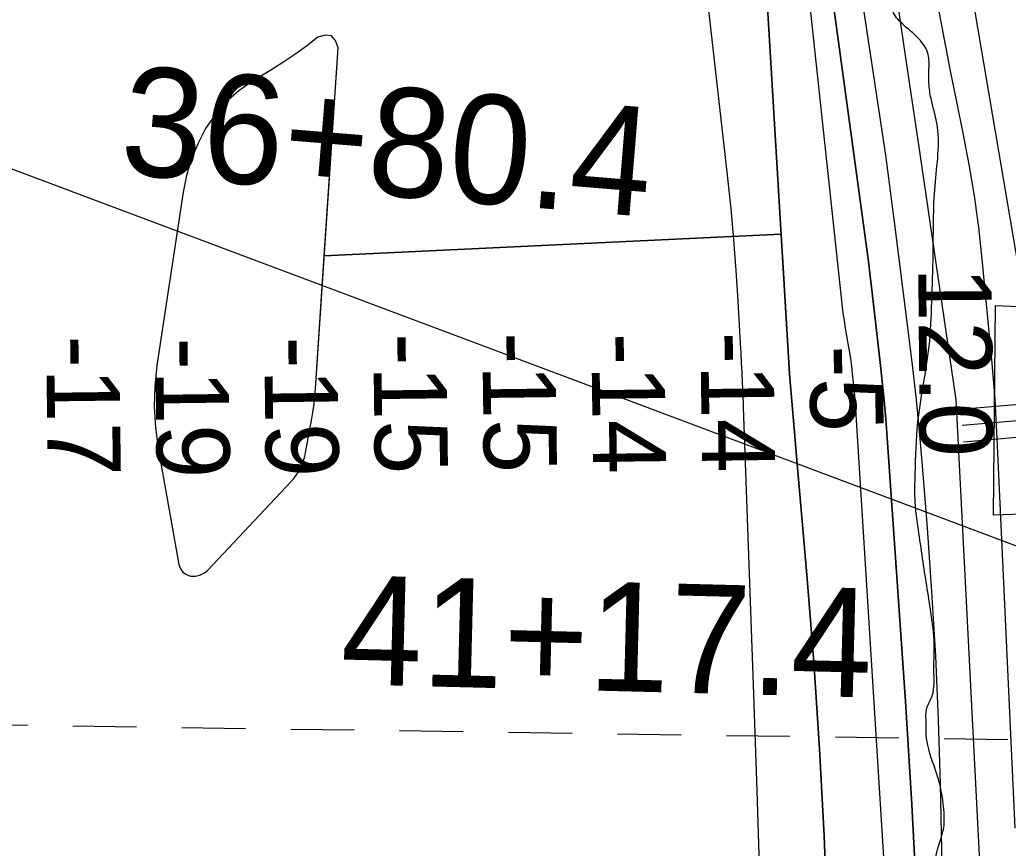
# Model space of a CAD drawing. Extents: x 3297716 to 3335574, y 688621 to 713991.
# Drawn here: x 3324695 to 3325601, y 709490 to 710250 of the extents above; entities that cross this region are included whole.
import ezdxf

# ---------------------------------------------------------------- set-up
doc = ezdxf.new("R2010")
doc.units = 0
for name, color, linetype in [('V-CHAN-DOCK', 7, 'Continuous'), ('V-RIVR-EDGE', 7, 'Continuous'), ('V-RIVR-FERY', 7, 'Continuous'), ('V-RIVR-RANG', 7, 'Continuous'), ('V-ROAD-CNTR', 7, 'Continuous'), ('V-SURV-IDEN', 7, 'Continuous'), ('V-TOPO-DPTH', 7, 'Continuous'), ('V-TOPO-MINR', 7, 'Continuous'), ('V-TOPO-WATR', 7, 'Continuous'), ('V-UTIL-LINE', 7, 'Continuous')]:
    doc.layers.add(name, color=color, linetype=linetype)

msp = doc.modelspace()

# ---------------------------------------------------------------- linework, layer by layer
at = {"layer": 'V-CHAN-DOCK'}
msp.add_lwpolyline([(3325640.36, 709797.46), (3325587.49, 709795.48), (3325589.46, 709987.76), (3325638.38, 709985.78), (3325639.75, 709943.37)], dxfattribs=at)
at = {"layer": 'V-RIVR-EDGE'}
msp.add_spline([(3324700.3, 701692.21), (3324707.78, 701736.4), (3324708.99, 701756.57), (3324710.58, 701771.69), (3324714.89, 701788.35), (3324722.34, 701822.07), (3324727.05, 701846.49), (3324726.7, 701860.46), (3324727.5, 701871.7), (3324731.02, 701883.32), (3324734.93, 701894.95), (3324738.07, 701910.07), (3324740.85, 701935.65), (3324742.08, 701963.57), (3324744.08, 701986.84), (3324750.35, 702014.74), (3324758.19, 702047.69), (3324765.99, 702067.83), (3324770.69, 702085.66), (3324776.59, 702119.38), (3324779, 702151.95), (3324775.93, 702165.53), (3324775.95, 702172.13), (3324776.75, 702182.21), (3324782.22, 702198.09), (3324784.57, 702207.4), (3324787.31, 702220.57), (3324790.84, 702234.91), (3324790.48, 702247.32), (3324788.58, 702261.68), (3324792.88, 702276.4), (3324795.23, 702286.48), (3324796.04, 702301.6), (3324796.1, 702322.16), (3324796.58, 702361.71), (3324797.04, 702388.47), (3324797.08, 702405.53), (3324798.28, 702420.65), (3324800.24, 702428.79), (3324800.25, 702434.22), (3324799.12, 702447.41), (3324799.13, 702452.84), (3324801.49, 702463.69), (3324801.9, 702472.61), (3324804.67, 702494.71), (3324803.17, 702516.82), (3324800.1, 702530.78), (3324799.37, 702550.18), (3324800.98, 702572.28), (3324801.8, 702588.95), (3324801.84, 702605.24), (3324799.92, 702613.39), (3324799.56, 702626.19), (3324799.61, 702646.74), (3324796.53, 702655.67), (3324796.55, 702664.2), (3324795.87, 702699.88), (3324799.07, 702741.75), (3324804.98, 702779.74), (3324812.05, 702815.01), (3324811.68, 702822.77), (3324810.22, 702858.07), (3324812.61, 702884.04), (3324819.67, 702918.15), (3324824.8, 702951.1), (3324831.5, 702996.46), (3324832.33, 703018.17), (3324835.5, 703046.86), (3324839.48, 703086.41), (3324850.1, 703144.94), (3324857.56, 703182.54), (3324864.24, 703218.2), (3324872.54, 703282.56), (3324900.83, 703429.08), (3324908.27, 703460.86), (3324916.46, 703480.61), (3324923.86, 703491.84), (3324931.26, 703505.01), (3324939.47, 703529.42), (3324949.64, 703567.01), (3324957.5, 703607.71), (3324964.97, 703649.19), (3324975.98, 703709.27), (3324982.57, 703710.03), (3324987.24, 703714.67), (3324987.29, 703735.23), (3324987.72, 703753.45), (3324992.41, 703770.12), (3324995.53, 703775.92), (3325004.46, 703777.84), (3325009.5, 703779.38), (3325011.06, 703783.64), (3325012.63, 703791.78), (3325016.97, 703820.47), (3325016.6, 703829), (3325013.93, 703846.07), (3325008.93, 703864.31), (3325004.69, 703873.24), (3325006.26, 703880.61), (3325008.99, 703887.58), (3325017.91, 703888.72), (3325028.38, 703888.31), (3325034.21, 703891.78), (3325035, 703896.82), (3325038.14, 703911.16), (3325044.39, 703929.37), (3325050.24, 703944.48), (3325054.93, 703959.21), (3325054.96, 703971.23), (3325056.93, 703984.8), (3325059.31, 704004.96), (3325061.26, 704009.61), (3325066.7, 704013.08), (3325069.03, 704017.34), (3325072.96, 704034.4), (3325083.15, 704079.75), (3325083.58, 704096.81), (3325081.31, 704118.53), (3325074.39, 704143.37), (3325068.22, 704159.67), (3325067.85, 704164.71), (3325072.94, 704185.64), (3325083.49, 704218.97), (3325091.32, 704246.87), (3325097.94, 704259.26), (3325105.32, 704263.9), (3325113.47, 704263.88), (3325125.09, 704261.52), (3325136.71, 704254.12), (3325147.54, 704241.3), (3325156.81, 704227.7), (3325159.92, 704228.86), (3325160.32, 704235.45), (3325158.78, 704241.66), (3325154.93, 704249.43), (3325146.03, 704261.08), (3325125.54, 704282.85), (3325115.1, 704298.78), (3325109.32, 704312.75), (3325105.86, 704323.62), (3325105.49, 704333.31), (3325105.52, 704342.23), (3325105.54, 704350.38), (3325117.67, 704396.5), (3325125.12, 704427.5), (3325138.44, 704482.15), (3325165.86, 704592.22), (3325178.75, 704632.52), (3325185.01, 704655.38), (3325194.42, 704694.53), (3325194.86, 704714.3), (3325191.4, 704727.5), (3325190.64, 704734.48), (3325194.56, 704751.14), (3325194.6, 704767.82), (3325194.64, 704786.05), (3325194.29, 704801.17), (3325187.35, 704813.99), (3325187.75, 704820.97), (3325189.32, 704827.56), (3325195.54, 704836.07), (3325206.82, 704846.13), (3325216.91, 704852.69), (3325227.03, 704867.41), (3325241.05, 704891.03), (3325252.36, 704914.65), (3325257.03, 704923.18), (3325257.06, 704932.87), (3325257.85, 704940.62), (3325263.31, 704951.47), (3325270.33, 704969.68), (3325273.06, 704976.65), (3325273.5, 704994.49), (3325272.74, 705001.08), (3325268.87, 705005.36), (3325263.85, 705014.68), (3325262.32, 705024.38), (3325261.98, 705041.05), (3325263.97, 705061.6), (3325273.72, 705085.24), (3325279.96, 705100.34), (3325281.94, 705115.08), (3325281.96, 705125.55), (3325280.45, 705139.51), (3325280.47, 705148.82), (3325284.02, 705172.08), (3325289.12, 705198.05), (3325292.67, 705219.76), (3325304.48, 705292.63), (3325310, 705327.13), (3325312.4, 705358.93), (3325312.45, 705379.87), (3325308.65, 705410.9), (3325306.8, 705446.2), (3325306.09, 705471.79), (3325307.72, 705505.53), (3325312.5, 705553.61), (3325315.27, 705577.25), (3325322.71, 705605.93), (3325333.67, 705648.56), (3325336.07, 705678.81), (3325335.76, 705709.83), (3325338.11, 705717.97), (3325344.33, 705722.61), (3325351.71, 705730.73), (3325354.45, 705740.81), (3325361.48, 705759.8), (3325365.38, 705767.93), (3325374.72, 705783.42), (3325382.14, 705800.46), (3325392.69, 705833.01), (3325397.79, 705857.43), (3325405.65, 705900.46), (3325409.65, 705948.15), (3325411.66, 705977.23), (3325415.64, 706019.88), (3325415.73, 706054.39), (3325416.61, 706097.05), (3325414.35, 706125.75), (3325407.46, 706162.61), (3325405.59, 706188.21), (3325405.67, 706223.11), (3325404.23, 706268.1), (3325403.6, 706324.72), (3325403.68, 706356.91), (3325406.04, 706372.8), (3325405.68, 706384.82), (3325408.6, 706464.7), (3325405.61, 706509.7), (3325405.31, 706547.7), (3325405.8, 706587.65), (3325414.09, 706646.57), (3325419.6, 706681.85), (3325425.48, 706706.65), (3325425.91, 706723.33), (3325425.55, 706735.74), (3325420.96, 706761.34), (3325415.97, 706779.58), (3325416.8, 706804.01), (3325418.06, 706840.07), (3325420.8, 706852.87), (3325429, 706876.11), (3325434.86, 706890.06), (3325437.2, 706898.59), (3325437.22, 706906.34), (3325430.7, 706932.73), (3325426.49, 706958.33), (3325428.52, 706993.62), (3325433.24, 707021.92), (3325436.36, 707027.73), (3325439.09, 707035.48), (3325443.79, 707052.91), (3325452, 707078.49), (3325452.4, 707085.86), (3325445.46, 707099.45), (3325437.35, 707116.14), (3325435.45, 707129.72), (3325434.74, 707155.71), (3325437.16, 707193.7), (3325443.57, 707277.07), (3325445.56, 707298.78), (3325449.11, 707321.65), (3325456.53, 707344.9), (3325477.62, 707403.02), (3325488.91, 707421.99), (3325492.05, 707435.56), (3325494.41, 707449.9), (3325499.99, 707510.77), (3325504.69, 707528.99), (3325510.97, 707558.44), (3325513.74, 707580.54), (3325514.6, 707615.05), (3325515.06, 707645.69), (3325512.78, 707664.31), (3325511.29, 707691.07), (3325510.62, 707731.4), (3325506.86, 707780.28), (3325505.38, 707807.04), (3325503.84, 707814.41), (3325499.6, 707822.18), (3325498.83, 707826.83), (3325499.62, 707831.87), (3325502.74, 707838.07), (3325504.7, 707846.6), (3325505.89, 707857.06), (3325504.76, 707870.25), (3325502.46, 707882.67), (3325502.1, 707894.69), (3325503.69, 707910.97), (3325508.38, 707924.92), (3325510.73, 707934.23), (3325511.16, 707950.12), (3325515.88, 707978.03), (3325517.14, 708014.49), (3325518.47, 708082.35), (3325523.26, 708136.63), (3325524.9, 708175.79), (3325523.76, 708185.49), (3325521.07, 708195.19), (3325520.7, 708202.17), (3325521.91, 708220.4), (3325524.66, 708236.29), (3325525.88, 708258), (3325524.78, 708283.99), (3325523.65, 708298.34), (3325523.69, 708311.53), (3325525.67, 708328.2), (3325527.24, 708336.72), (3325526.09, 708343.71), (3325524.97, 708360.39), (3325525, 708373.18), (3325527.36, 708384.04), (3325533.23, 708405.35), (3325534.83, 708427.45), (3325536.05, 708449.17), (3325536.49, 708470.11), (3325539.7, 708514.7), (3325540.9, 708527.88), (3325542.48, 708539.51), (3325543.3, 708557.73), (3325546.49, 708594.57), (3325546.96, 708626.36), (3325549.32, 708639.93), (3325548.17, 708644.2), (3325545.85, 708648.47), (3325545.86, 708653.51), (3325548.66, 708688.02), (3325550.73, 708740.37), (3325553.15, 708777.2), (3325553.62, 708810.55), (3325555.63, 708840.8), (3325554.12, 708855.15), (3325554.92, 708867.17), (3325554.95, 708878.03), (3325555.75, 708890.05), (3325555.01, 708903.62), (3325554.27, 708917.97), (3325554.31, 708931.93), (3325555.13, 708949.38), (3325555.55, 708965.67), (3325554.84, 708992.04), (3325554.1, 709005.23), (3325554.13, 709017.64), (3325556.49, 709028.88), (3325556.91, 709042.06), (3325555.04, 709072.71), (3325556.68, 709106.44), (3325555.98, 709137.47), (3325556.83, 709166.16), (3325556.12, 709196.02), (3325555.4, 709218.52), (3325552.35, 709238.3), (3325550.49, 709270.88), (3325549.74, 709282.13), (3325551.33, 709294.54), (3325557.56, 709306.54), (3325563.01, 709315.45), (3325564.98, 709325.53), (3325565, 709334.06), (3325557.32, 709364.72), (3325551.92, 709377.14), (3325545.73, 709382.97), (3325537.6, 709389.97), (3325534.51, 709396.18), (3325531.82, 709405.89), (3325530.68, 709414.42), (3325530.72, 709429.54), (3325531.15, 709448.16), (3325531.58, 709464.83), (3325538.64, 709496.61), (3325542.17, 709510.95), (3325542.19, 709522.2), (3325536.84, 709554.01), (3325527.22, 709584.67), (3325525.7, 709596.7), (3325525.72, 709604.46), (3325526.53, 709618.8), (3325531.21, 709629.65), (3325532.82, 709653.69), (3325533.26, 709673.08), (3325530.62, 709702.95), (3325522.99, 709752.6), (3325519.17, 709778.98), (3325515.75, 709807.3), (3325515.82, 709833.28), (3325518.26, 709880.98), (3325528.52, 709950.37), (3325530.94, 709991.08), (3325532.21, 710034.9), (3325533.92, 710097.72), (3325535.61, 710155.11), (3325530.24, 710177.62), (3325528.34, 710191.58), (3325528.37, 710205.16), (3325527.63, 710217.96), (3325519.13, 710232.33), (3325503.65, 710246.32), (3325495.15, 710257.98), (3325492.87, 710276.21), (3325489.44, 710303.37), (3325485.24, 710326.26), (3325483.8, 710372.41), (3325479.6, 710398.01), (3325474.23, 710425.56), (3325465.39, 710453.89), (3325460.8, 710481.44), (3325458.95, 710517.51), (3325460.99, 710557.06), (3325466.1, 710586.52), (3325467.31, 710604.36), (3325465.82, 710630.73), (3325464.73, 710658.66), (3325467.54, 710697.43), (3325467.24, 710735.05), (3325466.9, 710752.5), (3325466.93, 710764.91), (3325466.2, 710782.75), (3325467.78, 710796.32), (3325469.74, 710804.84), (3325470.15, 710810.66), (3325469.41, 710826.95), (3325464.45, 710858.76), (3325452.53, 710900.67), (3325442.51, 710926.68), (3325430.16, 710951.53), (3325424.01, 710972.88), (3325423.28, 710991.1), (3325424.88, 711012.43), (3325426.86, 711027.16), (3325426.88, 711034.53), (3325424.97, 711046.94), (3325415.73, 711076.05), (3325402.64, 711111.37), (3325394.19, 711146.69), (3325390.03, 711187.03), (3325385.11, 711239.01), (3325374.1, 711332.49), (3325365.36, 711405.81), (3325354.44, 711537.69), (3325349.9, 711583.07), (3325345.01, 711646.3), (3325338.88, 711676.95), (3325338.15, 711695.57), (3325338.18, 711705.65), (3325337.05, 711718.84), (3325330.51, 711741.73), (3325317.82, 711782.48), (3325303.19, 711828.28), (3325297.43, 711850.4), (3325295.54, 711868.63), (3325290.26, 711932.24), (3325286.93, 711996.24), (3325287.08, 712055.19), (3325286.35, 712073.41), (3325282.53, 712096.3), (3325276, 712124.24), (3325270.24, 712146.36), (3325270.26, 712154.5), (3325274.54, 712159.92), (3325277.27, 712165.35), (3325277.67, 712171.16), (3325277.31, 712181.63), (3325276.55, 712187.45), (3325275.01, 712195.21), (3325271.97, 712208.08)], degree=3, dxfattribs=at)
at = {"layer": 'V-RIVR-FERY'}
for points in [[(3324701.68, 709602.54), (3324643.39, 709603.39)], [(3324801.57, 709601.08), (3324743.28, 709601.93)], [(3324901.46, 709599.62), (3324843.17, 709600.47)], [(3325001.35, 709598.16), (3324943.06, 709599.01)], [(3325101.24, 709596.7), (3325042.95, 709597.56)], [(3325201.13, 709595.25), (3325142.84, 709596.1)], [(3325301.02, 709593.79), (3325242.73, 709594.64)], [(3325400.91, 709592.33), (3325342.62, 709593.18)], [(3325500.8, 709590.87), (3325442.51, 709591.72)], [(3325600.69, 709589.41), (3325542.4, 709590.27)]]:
    msp.add_lwpolyline(points, dxfattribs=at)
at = {"layer": 'V-ROAD-CNTR'}
for points in [[(3325557.41, 709892.78), (3325632.91, 709899.14), (3325669.91, 709905.57), (3325679.58, 709909.82), (3325686.87, 709921.59), (3325695.51, 709966.79), (3325708.65, 710023.08), (3325739.23, 710064.85), (3325749.85, 710071.17)], [(3325861.19, 710057.16), (3325813.78, 710069.4), (3325787.73, 710068.45), (3325766.57, 710063.66), (3325749.53, 710053.52), (3325722.56, 710016.69), (3325710.19, 709963.67), (3325701.08, 709916.05), (3325689.88, 709897.96), (3325674.28, 709891.1), (3325634.83, 709884.24), (3325558.67, 709877.83)], [(3325559.92, 709862.89), (3325636.75, 709869.35), (3325678.65, 709876.63), (3325700.19, 709886.11), (3325715.29, 709910.51), (3325724.87, 709960.56), (3325736.48, 710010.3), (3325759.83, 710042.19), (3325772.2, 710049.56), (3325789.68, 710053.51), (3325812.15, 710054.33), (3325857.44, 710042.63)]]:
    msp.add_lwpolyline(points, dxfattribs=at)
at = {"layer": 'V-TOPO-DPTH'}
for points in [[(3325517.69, 709435.5), (3325512.71, 709530.07), (3325506.83, 709624.59), (3325490.06, 709866.39), (3325488.75, 709883.66), (3325487.28, 709900.92), (3325485.58, 709918.16), (3325483.72, 709935.38), (3325476.38, 709999.3), (3325472.53, 710030.53), (3325468.34, 710061.71), (3325405.24, 710522.86), (3325400.16, 710590.61), (3325393.27, 710700.82), (3325391.78, 710724.63), (3325390.3, 710748.45), (3325388.82, 710772.26), (3325387.35, 710796.08), (3325375.7, 710984.77)], [(3325375.7, 710984.77), (3325387.35, 710796.08), (3325388.82, 710772.26), (3325390.3, 710748.45), (3325391.78, 710724.63), (3325393.27, 710700.82), (3325400.16, 710590.61), (3325405.24, 710522.86), (3325468.34, 710061.71), (3325472.53, 710030.53), (3325476.38, 709999.3), (3325483.72, 709935.38), (3325485.58, 709918.16), (3325487.28, 709900.92), (3325488.75, 709883.66), (3325490.06, 709866.39), (3325506.83, 709624.59), (3325512.71, 709530.07), (3325517.69, 709435.5)], [(3325333.6, 710933), (3325337.31, 710909.55), (3325340.57, 710886.05), (3325343.39, 710862.5), (3325345.54, 710838.88), (3325347.24, 710815.21), (3325350.33, 710761.78), (3325350.7, 710755.25), (3325351.06, 710748.73), (3325351.4, 710742.2), (3325351.73, 710735.67), (3325392.67, 710053.21)], [(3325333.6, 710933), (3325337.31, 710909.55), (3325340.57, 710886.05), (3325343.39, 710862.5), (3325345.54, 710838.88), (3325347.24, 710815.21), (3325350.33, 710761.78), (3325350.7, 710755.25), (3325351.06, 710748.73), (3325351.4, 710742.2), (3325351.73, 710735.67), (3325400.34, 709925.24), (3325402.51, 709900.06), (3325404.7, 709874.89), (3325406.89, 709849.72), (3325416.42, 709740.65), (3325422.71, 709660.91), (3325428.09, 709581.11), (3325432.11, 709501.24), (3325435.22, 709421.31)], [(3325594.33, 709101.24), (3325553.16, 709901.49), (3325553.16, 709901.57), (3325553.08, 709902.38), (3325552.94, 709903.38), (3325520.24, 710126.8), (3325506.98, 710217.02), (3325493.64, 710307.23)], [(3324883.89, 710174.47), (3324873.94, 710162.79), (3324865.07, 710150.05), (3324857.93, 710136.14), (3324851.9, 710121.84), (3324847.56, 710106.94), (3324844.34, 710091.65), (3324820.37, 709932.88), (3324818.46, 709913.9), (3324817.79, 709894.93), (3324818.98, 709876), (3324821.41, 709857.08), (3324840.56, 709750.19), (3324842.07, 709746.34), (3324844.25, 709743.19), (3324847.45, 709741.06), (3324851.32, 709739.62), (3324855.64, 709739.59), (3324859.7, 709740.33), (3324863.37, 709742.22), (3324866.78, 709744.88), (3324943.3, 709826.16), (3324945.78, 709829.03), (3324948.08, 709832.03), (3324950.11, 709835.22), (3324951.97, 709838.54), (3324953.53, 709842), (3324954.89, 709845.53), (3324955.94, 709849.16), (3324956.78, 709852.87), (3324962.51, 709884.08), (3324963.45, 709889.78), (3324964.27, 709895.49), (3324964.88, 709901.23), (3324965.37, 709906.98), (3324986.55, 710224.11), (3324984.09, 710230.82), (3324980.37, 710235.08), (3324974.74, 710235.66), (3324967.85, 710233.79), (3324957.46, 710225.72), (3324946.87, 710217.94), (3324935.95, 710210.62), (3324924.83, 710203.59), (3324908.13, 710193.53), (3324895.46, 710184.54), (3324883.89, 710174.47)], [(3325392.67, 710053.21), (3324973.81, 710033.36), (3324986.55, 710224.11), (3324984.09, 710230.82), (3324980.37, 710235.08), (3324974.74, 710235.66), (3324967.85, 710233.79), (3324957.46, 710225.72), (3324946.87, 710217.94), (3324935.95, 710210.62), (3324924.83, 710203.59), (3324908.13, 710193.53), (3324895.46, 710184.54), (3324883.89, 710174.47)], [(3324883.89, 710174.47), (3324873.94, 710162.79), (3324865.07, 710150.05), (3324857.93, 710136.14), (3324851.9, 710121.84), (3324847.56, 710106.94), (3324844.34, 710091.65), (3324820.37, 709932.88), (3324818.46, 709913.9), (3324817.79, 709894.93), (3324818.98, 709876), (3324821.41, 709857.08), (3324840.56, 709750.19), (3324842.07, 709746.34), (3324844.25, 709743.19), (3324847.45, 709741.06), (3324851.32, 709739.62), (3324855.64, 709739.59), (3324859.7, 709740.33), (3324863.37, 709742.22), (3324866.78, 709744.88), (3324943.3, 709826.16), (3324945.78, 709829.03), (3324948.08, 709832.03), (3324950.11, 709835.22), (3324951.97, 709838.54), (3324953.53, 709842), (3324954.89, 709845.53), (3324955.94, 709849.16), (3324956.78, 709852.87), (3324962.51, 709884.08), (3324963.45, 709889.78), (3324964.27, 709895.49), (3324964.88, 709901.23), (3324965.37, 709906.98), (3324972.56, 710014.65), (3324973.81, 710033.36), (3325392.67, 710053.21), (3325393.91, 710032.58)], [(3325393.91, 710032.58), (3325400.34, 709925.24), (3325402.51, 709900.06), (3325404.7, 709874.89), (3325406.89, 709849.72), (3325416.42, 709740.65), (3325422.71, 709660.91), (3325428.09, 709581.11), (3325432.11, 709501.24), (3325435.22, 709421.31), (3325444.72, 709109.13), (3325445.33, 709082.48), (3325445.68, 709055.83), (3325445.63, 709029.17), (3325445.31, 709002.51), (3325442.56, 708859.92), (3325440.92, 708761.97), (3325439.64, 708664.01)]]:
    msp.add_lwpolyline(points, dxfattribs=at)
at = {"layer": 'V-TOPO-MINR'}
for points in [[(3325642.69, 709027.52), (3325642.77, 709032.98), (3325642.96, 709058.16), (3325642.91, 709083.33), (3325642.69, 709108.51), (3325637.06, 709530.81), (3325635.98, 709592.76), (3325634.58, 709654.71), (3325632.68, 709716.64), (3325630.45, 709778.57), (3325628.4, 709829.97), (3325626.66, 709866.16), (3325624.53, 709902.34), (3325621.82, 709938.47), (3325618.72, 709974.58), (3325520.18, 710554.31), (3325516.01, 710583.04), (3325512.47, 710611.87), (3325502.28, 710707.96), (3325500.33, 710727.84), (3325498.59, 710747.73), (3325497.16, 710767.64), (3325495.94, 710787.57), (3325482.58, 711038.87)], [(3325499.14, 709285.71), (3325461.45, 709892.75), (3325461.18, 709896.71), (3325460.88, 709900.67), (3325460.52, 709904.62), (3325460.13, 709908.57), (3325458.38, 709925.09), (3325457.55, 709932.1), (3325456.63, 709939.09), (3325455.55, 709946.06), (3325454.37, 709953.02), (3325453.13, 709959.97), (3325451.94, 709966.93), (3325450.79, 709973.89), (3325449.68, 709980.86), (3325374.49, 710681.1), (3325372.44, 710714.84), (3325370.41, 710748.59), (3325368.38, 710782.34), (3325366.35, 710816.09), (3325361.08, 710904.15), (3325356.66, 710964.81)], [(3325435.22, 709421.31), (3325432.11, 709501.24), (3325428.09, 709581.11), (3325422.71, 709660.91), (3325416.42, 709740.65), (3325406.89, 709849.72), (3325404.7, 709874.89), (3325402.51, 709900.06), (3325400.34, 709925.24), (3325351.73, 710735.67), (3325351.4, 710742.2), (3325351.06, 710748.73), (3325350.7, 710755.25), (3325350.33, 710761.78), (3325347.24, 710815.21), (3325345.54, 710838.88), (3325343.39, 710862.5), (3325340.57, 710886.05), (3325337.31, 710909.55), (3325333.6, 710933)], [(3325547.95, 709113.16), (3325538.8, 709548.87), (3325537.04, 709607.69), (3325534.6, 709666.48), (3325531.12, 709725.22), (3325526.95, 709783.92), (3325522.71, 709836.92), (3325519.92, 709869.07), (3325516.82, 709901.19), (3325513.27, 709933.26), (3325509.42, 709965.31), (3325496.48, 710066.96), (3325488.71, 710125.71), (3325438.37, 710459.5)], [(3325594.33, 709101.24), (3325553.16, 709901.49), (3325553.16, 709901.57), (3325553.08, 709902.38), (3325552.94, 709903.38), (3325520.24, 710126.8), (3325506.98, 710217.02), (3325493.64, 710307.23)], [(3325373.96, 709445.05), (3325370.87, 709542.52), (3325367.53, 709639.99), (3325358.37, 709894.43), (3325358.28, 709897.01), (3325358.18, 709899.59), (3325358.07, 709902.18), (3325357.96, 709904.76), (3325357.39, 709917.4), (3325356.98, 709926.3), (3325356.55, 709935.2), (3325356.09, 709944.1), (3325355.62, 709953), (3325353.49, 709991.76), (3325351.69, 710020.01), (3325349.57, 710048.24), (3325346.95, 710076.43), (3325344, 710104.59), (3325324.3, 710278.03)], [(3325607.47, 709508.51), (3325591.05, 709865.69), (3325590.08, 709883.85), (3325588.94, 709901.99), (3325587.54, 709920.12), (3325585.97, 709938.23), (3325577.3, 710030.2), (3325574.06, 710059.27), (3325570.16, 710088.24), (3325565.28, 710117.07), (3325559.73, 710145.79), (3325553.82, 710174.46), (3325548.06, 710203.16), (3325542.53, 710231.91), (3325537.17, 710260.69)], [(3324883.89, 710174.47), (3324873.94, 710162.79), (3324865.07, 710150.05), (3324857.93, 710136.14), (3324851.9, 710121.84), (3324847.56, 710106.94), (3324844.34, 710091.65), (3324820.37, 709932.88), (3324818.46, 709913.9), (3324817.79, 709894.93), (3324818.98, 709876), (3324821.41, 709857.08), (3324840.56, 709750.19), (3324842.07, 709746.34), (3324844.25, 709743.19), (3324847.45, 709741.06), (3324851.32, 709739.62), (3324855.64, 709739.59), (3324859.7, 709740.33), (3324863.37, 709742.22), (3324866.78, 709744.88), (3324943.3, 709826.16), (3324945.78, 709829.03), (3324948.08, 709832.03), (3324950.11, 709835.22), (3324951.97, 709838.54), (3324953.53, 709842), (3324954.89, 709845.53), (3324955.94, 709849.16), (3324956.78, 709852.87), (3324962.51, 709884.08), (3324963.45, 709889.78), (3324964.27, 709895.49), (3324964.88, 709901.23), (3324965.37, 709906.98), (3324986.55, 710224.11), (3324984.09, 710230.82), (3324980.37, 710235.08), (3324974.74, 710235.66), (3324967.85, 710233.79), (3324957.46, 710225.72), (3324946.87, 710217.94), (3324935.95, 710210.62), (3324924.83, 710203.59), (3324908.13, 710193.53), (3324895.46, 710184.54), (3324883.89, 710174.47)]]:
    msp.add_lwpolyline(points, dxfattribs=at)
at = {"layer": 'V-TOPO-WATR'}
msp.add_lwpolyline([(3325517.69, 709435.5), (3325512.71, 709530.07), (3325506.83, 709624.59), (3325490.06, 709866.39), (3325488.75, 709883.66), (3325487.28, 709900.92), (3325485.58, 709918.16), (3325483.72, 709935.38), (3325476.38, 709999.3), (3325472.53, 710030.53), (3325468.34, 710061.71), (3325405.24, 710522.86), (3325400.16, 710590.61), (3325393.27, 710700.82), (3325391.78, 710724.63), (3325390.3, 710748.45), (3325388.82, 710772.26), (3325387.35, 710796.08), (3325375.7, 710984.77)], dxfattribs=at)
at = {"layer": 'V-UTIL-LINE'}
msp.add_line((3322431.51, 710959.38), (3325839.01, 709680.99), dxfattribs=at)

# ---------------------------------------------------------------- texts
at = {"layer": 'V-RIVR-RANG'}
for s, rotation, p in [('12.0', 270.45833, (3325518.54, 710022.97)), ('-15', 270.74392, (3325018.68, 709962.15)), ('-15', 270.74392, (3325118.68, 709963.2)), ('-14', 270.74392, (3325218.7, 709962.41)), ('-14', 270.74392, (3325318.69, 709963.46)), ('-17', 270.74392, (3324718.68, 709960.05)), ('-19', 270.74392, (3324818.72, 709958.2)), ('-19', 270.74392, (3324918.71, 709959.25)), ('-5', 270.74392, (3325418.86, 709951.06))]:
    msp.add_text(s, height=67, rotation=rotation, dxfattribs=at).set_placement(p)
at = {"layer": 'V-SURV-IDEN'}
for s, rotation, p in [('36+80.4', 355.32779, (3324785.02, 710108.67)), ('41+17.4', 358.55287, (3324988.34, 709640.5))]:
    msp.add_text(s, height=100, rotation=rotation, dxfattribs=at).set_placement(p)

doc.saveas('drawing.dxf')
